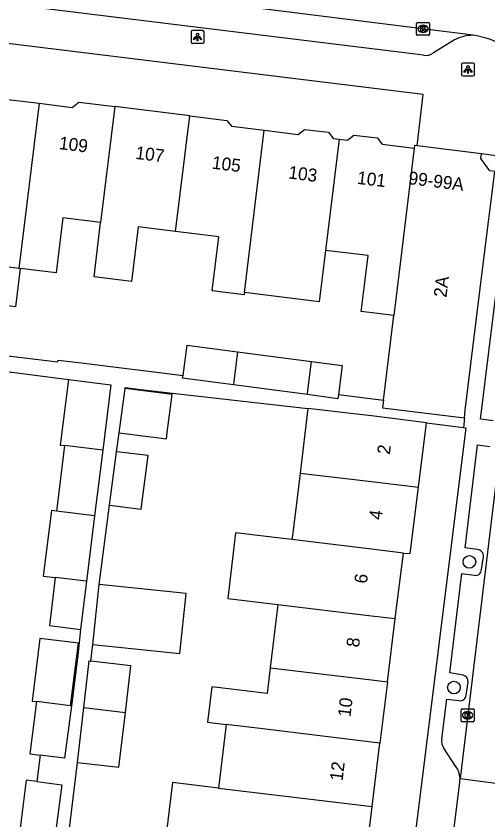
# Model space of a CAD drawing. Extents: x 158087 to 159494, y 382905 to 383981.
# Drawn here: x 158472.4 to 158509.1, y 383318.5 to 383380.9 of the extents above; entities that cross this region are included whole.
import ezdxf

# ---------------------------------------------------------------- set-up
doc = ezdxf.new("R2010")
doc.units = 0
for name, color, linetype in [('IMGEO_Boom', 7, 'Continuous'), ('IMGEO_Kolk', 7, 'Continuous'), ('IMGEO_Lichtpunt', 7, 'Continuous'), ('IMGEO_Pand', 7, 'Continuous'), ('IMGEO_Pand_nummerreeks', 7, 'Continuous'), ('IMGEO_Rijbaan_lokaal_gesloten', 7, 'Continuous'), ('IMGEO_Rijbaan_lokaal_open', 7, 'Continuous'), ('IMGEO_Voetpad_open', 7, 'Continuous')]:
    doc.layers.add(name, color=color, linetype=linetype)

msp = doc.modelspace()

# ---------------------------------------------------------------- linework, layer by layer
at = {"layer": 'IMGEO_Boom'}
for centre in [(158507.617, 383338.569), (158506.411, 383328.818)]:
    msp.add_circle(centre, 0.489, dxfattribs=at)
at = {"layer": 'IMGEO_Kolk'}
for p, q in [((158503.512, 383379.503), (158503.512, 383380.355)), ((158503.587, 383380.429), (158504.439, 383380.429)), ((158504, 383380.209), (158504.025, 383380.209)), ((158504.513, 383380.355), (158504.513, 383379.503)), ((158504.439, 383379.429), (158503.587, 383379.429)), ((158504.023, 383379.649), (158503.998, 383379.649)), ((158506.971, 383326.239), (158506.971, 383327.091)), ((158507.046, 383327.165), (158507.898, 383327.165)), ((158507.459, 383326.945), (158507.484, 383326.945)), ((158507.972, 383327.091), (158507.972, 383326.239)), ((158507.482, 383326.385), (158507.457, 383326.385)), ((158507.898, 383326.165), (158507.046, 383326.165))]:
    msp.add_line(p, q, dxfattribs=at)
for points in [[(158503.512, 383379.503), (158503.512, 383380.355)], [(158503.587, 383380.429), (158504.439, 383380.429)], [(158503.833, 383380.129), (158503.956, 383380.129), (158503.956, 383379.978), (158504.086, 383380.129), (158504.25, 383380.129), (158504.104, 383379.978), (158504.257, 383379.729), (158504.105, 383379.729), (158504.02, 383379.893), (158503.956, 383379.826), (158503.956, 383379.729), (158503.833, 383379.729), (158503.833, 383380.129)], [(158504.513, 383380.355), (158504.513, 383379.503)], [(158504.439, 383379.429), (158503.587, 383379.429)], [(158506.971, 383326.239), (158506.971, 383327.091)], [(158507.046, 383327.165), (158507.898, 383327.165)], [(158507.292, 383326.865), (158507.415, 383326.865), (158507.415, 383326.714), (158507.545, 383326.865), (158507.709, 383326.865), (158507.563, 383326.714), (158507.716, 383326.465), (158507.564, 383326.465), (158507.479, 383326.629), (158507.415, 383326.562), (158507.415, 383326.465), (158507.292, 383326.465), (158507.292, 383326.865)], [(158507.972, 383327.091), (158507.972, 383326.239)], [(158507.898, 383326.165), (158507.046, 383326.165)]]:
    msp.add_lwpolyline(points, dxfattribs=at)
for centre, start, end in [((158503.589, 383380.353), 91.55205, 178.44795), ((158503.589, 383380.353), 91.55205, 178.44795), ((158504.437, 383380.353), 1.55205, 88.44795), ((158504.437, 383380.353), 1.55205, 88.44795), ((158503.589, 383379.505), 181.55205, 268.44795), ((158503.589, 383379.505), 181.55205, 268.44795), ((158504.437, 383379.505), 271.55205, 358.44795), ((158504.437, 383379.505), 271.55205, 358.44795), ((158507.048, 383327.089), 91.55205, 178.44795), ((158507.048, 383327.089), 91.55205, 178.44795), ((158507.896, 383327.089), 1.55205, 88.44795), ((158507.896, 383327.089), 1.55205, 88.44795), ((158507.048, 383326.241), 181.55205, 268.44795), ((158507.048, 383326.241), 181.55205, 268.44795), ((158507.896, 383326.241), 271.55205, 358.44795), ((158507.896, 383326.241), 271.55205, 358.44795)]:
    msp.add_arc(centre, 0.0765, start, end, dxfattribs=at)
for centre, major_axis, ratio, start_param, end_param in [((158503.999, 383379.929), (-0.387, 0.002), 0.722429, 4.712389, 7.853982), ((158504.024, 383379.929), (-0.39, 0.002), 0.717154, 1.570796, 4.712389), ((158507.458, 383326.665), (-0.387, 0.002), 0.722429, 4.712389, 7.853982), ((158507.483, 383326.665), (-0.39, 0.002), 0.717154, 1.570796, 4.712389)]:
    msp.add_ellipse(centre, major_axis=major_axis, ratio=ratio, start_param=start_param, end_param=end_param, dxfattribs=at)
at = {"layer": 'IMGEO_Lichtpunt'}
for p, q in [((158486.01, 383379.706), (158486.01, 383378.899)), ((158486.01, 383379.706), (158486.01, 383378.899)), ((158486.912, 383379.801), (158486.104, 383379.801)), ((158486.912, 383379.801), (158486.104, 383379.801)), ((158487.006, 383378.899), (158487.006, 383379.706)), ((158487.006, 383378.899), (158487.006, 383379.706)), ((158486.104, 383378.805), (158486.912, 383378.805)), ((158486.104, 383378.805), (158486.912, 383378.805)), ((158507.005, 383377.18), (158507.005, 383376.373)), ((158507.005, 383377.18), (158507.005, 383376.373)), ((158507.907, 383377.275), (158507.099, 383377.275)), ((158507.907, 383377.275), (158507.099, 383377.275)), ((158508.001, 383376.373), (158508.001, 383377.18)), ((158508.001, 383376.373), (158508.001, 383377.18)), ((158507.099, 383376.279), (158507.907, 383376.279)), ((158507.099, 383376.279), (158507.907, 383376.279))]:
    msp.add_line(p, q, dxfattribs=at)
for points in [[(158486.384, 383379.37), (158486.423, 383379.342), (158486.235, 383379.08), (158486.197, 383379.107), (158486.384, 383379.37)], [(158486.486, 383379.322), (158486.533, 383379.322), (158486.533, 383379), (158486.486, 383379), (158486.486, 383379.322)], [(158486.596, 383379.342), (158486.634, 383379.369), (158486.821, 383379.107), (158486.782, 383379.079), (158486.596, 383379.342)], [(158507.379, 383376.844), (158507.418, 383376.816), (158507.23, 383376.554), (158507.192, 383376.581), (158507.379, 383376.844)], [(158507.481, 383376.796), (158507.528, 383376.796), (158507.528, 383376.474), (158507.481, 383376.474), (158507.481, 383376.796)], [(158507.591, 383376.816), (158507.629, 383376.843), (158507.816, 383376.581), (158507.777, 383376.553), (158507.591, 383376.816)]]:
    msp.add_lwpolyline(points, dxfattribs=at)
for centre in [(158486.509, 383379.504), (158507.504, 383376.978)]:
    msp.add_circle(centre, 0.0994, dxfattribs=at)
for centre, start, end in [((158486.104, 383379.706), 90, 180), ((158486.104, 383379.706), 90, 180), ((158486.912, 383379.706), 0, 90), ((158486.912, 383379.706), 0, 90), ((158486.104, 383378.899), 180, 270), ((158486.104, 383378.899), 180, 270), ((158486.912, 383378.899), 270, 0), ((158486.912, 383378.899), 270, 360), ((158507.099, 383377.18), 90, 180), ((158507.099, 383377.18), 90, 180), ((158507.907, 383377.18), 0, 90), ((158507.907, 383377.18), 0, 90), ((158507.099, 383376.373), 180, 270), ((158507.099, 383376.373), 180, 270), ((158507.907, 383376.373), 270, 0), ((158507.907, 383376.373), 270, 360)]:
    msp.add_arc(centre, 0.0946, start, end, dxfattribs=at)
at = {"layer": 'IMGEO_Pand'}
for points in [[(158468.372, 383374.848), (158468.831, 383374.791), (158469.347, 383375.193), (158471.163, 383374.969), (158471.544, 383374.481), (158474.196, 383374.153)], [(158474.196, 383374.153), (158472.638, 383361.342)], [(158474.196, 383374.153), (158476.762, 383373.835), (158477.287, 383374.244), (158480.073, 383373.9)], [(158480.073, 383373.9), (158478.979, 383364.903)], [(158485.894, 383373.18), (158480.073, 383373.9)], [(158484.801, 383364.194), (158485.894, 383373.18)], [(158485.894, 383373.18), (158488.787, 383372.822), (158489.135, 383372.376), (158491.668, 383372.063)], [(158490.142, 383359.468), (158491.668, 383372.063)], [(158491.668, 383372.063), (158494.318, 383371.735), (158494.821, 383372.127), (158496.669, 383371.899), (158497.039, 383371.424), (158497.49, 383371.368)], [(158497.49, 383371.368), (158496.441, 383362.741)], [(158497.49, 383371.368), (158498.142, 383371.288), (158498.639, 383371.676), (158500, 383371.52), (158500.464, 383371.467), (158500.841, 383370.983), (158503.327, 383370.676)], [(158503.327, 383370.676), (158502.263, 383361.935), (158501.745, 383357.675)], [(158503.549, 383370.846), (158503.351, 383370.87), (158503.327, 383370.676)], [(158508.542, 383370.23), (158503.549, 383370.846)], [(158507.233, 383349.742), (158507.29, 383350.336), (158508.172, 383357.482), (158508.689, 383361.668), (158509.577, 383368.866), (158509.21, 383368.911), (158508.497, 383369.862), (158508.542, 383370.23)], [(158478.979, 383364.903), (158476.055, 383365.265), (158475.525, 383360.985), (158472.726, 383361.331)], [(158484.801, 383364.194), (158481.895, 383364.553), (158481.372, 383360.322), (158478.466, 383360.682), (158478.979, 383364.903)], [(158490.142, 383359.468), (158490.121, 383359.295), (158487.642, 383359.602), (158488.158, 383363.779), (158484.801, 383364.194)], [(158496.441, 383362.741), (158495.956, 383358.749), (158490.142, 383359.468)], [(158501.745, 383357.675), (158499.22, 383357.987), (158499.243, 383358.177), (158499.499, 383360.254), (158499.756, 383362.331), (158496.441, 383362.741)], [(158472.726, 383361.331), (158472.358, 383358.351), (158470.665, 383358.56), (158470.073, 383359.387), (158470.349, 383361.625)], [(158472.638, 383361.342), (158470.349, 383361.625)], [(158472.726, 383361.331), (158472.638, 383361.342)], [(158500.936, 383351.127), (158501.745, 383357.675)], [(158485.376, 383353.038), (158485.688, 383355.396), (158489.594, 383354.878)], [(158489.594, 383354.878), (158489.321, 383352.555), (158489.293, 383352.304)], [(158489.594, 383354.878), (158495.356, 383354.115)], [(158495.038, 383351.543), (158495.077, 383351.858), (158495.356, 383354.115)], [(158495.356, 383354.115), (158497.737, 383353.799), (158497.44, 383351.563)], [(158476.474, 383352.713), (158475.846, 383347.635), (158476.172, 383347.595)], [(158476.474, 383352.713), (158479.772, 383352.305), (158479.144, 383347.231)], [(158489.293, 383352.304), (158485.348, 383352.827), (158485.376, 383353.038)], [(158480.419, 383348.588), (158480.875, 383352.031)], [(158480.419, 383348.588), (158482.868, 383348.264), (158484.082, 383348.103), (158484.148, 383348.604), (158484.538, 383351.546), (158483.324, 383351.707), (158480.875, 383352.031)], [(158495.038, 383351.543), (158489.293, 383352.304)], [(158497.44, 383351.563), (158497.396, 383351.231), (158495.038, 383351.543)], [(158500.936, 383351.127), (158500.862, 383350.529), (158507.233, 383349.742)], [(158495.077, 383350.462), (158494.465, 383345.441)], [(158504.282, 383349.355), (158500, 383349.89), (158499.321, 383349.975), (158495.077, 383350.462)], [(158503.662, 383344.369), (158504.282, 383349.355)], [(158476.172, 383347.595), (158476.146, 383347.387), (158476.093, 383346.962), (158475.568, 383342.716), (158475.542, 383342.506)], [(158479.144, 383347.231), (158476.172, 383347.595)], [(158479.144, 383347.231), (158478.516, 383342.147)], [(158479.676, 383342.978), (158480.222, 383347.102)], [(158479.676, 383342.978), (158482.125, 383342.654), (158482.676, 383346.816), (158480.222, 383347.102)], [(158494.465, 383345.441), (158494.208, 383343.334), (158493.852, 383340.414), (158493.838, 383340.299)], [(158494.465, 383345.441), (158500, 383344.796), (158503.662, 383344.369)], [(158502.491, 383339.255), (158503.023, 383339.223), (158503.662, 383344.369)], [(158475.542, 383342.506), (158475.153, 383342.553), (158474.524, 383337.466), (158475.462, 383337.353)], [(158478.516, 383342.147), (158475.542, 383342.506)], [(158478.516, 383342.147), (158477.887, 383337.06)], [(158493.838, 383340.299), (158493.357, 383340.357), (158489.46, 383340.827), (158488.847, 383335.738), (158492.742, 383335.268)], [(158502.491, 383339.255), (158500, 383339.556), (158493.838, 383340.299)], [(158501.862, 383334.168), (158502.491, 383339.255)], [(158475.462, 383337.353), (158475.002, 383333.631), (158477.425, 383333.331)], [(158477.887, 383337.06), (158475.462, 383337.353)], [(158477.887, 383337.06), (158477.425, 383333.331)], [(158478.379, 383332.156), (158478.863, 383336.823)], [(158478.379, 383332.156), (158485.133, 383331.454), (158485.617, 383336.121), (158478.863, 383336.823)], [(158492.742, 383335.268), (158492.147, 383330.352)], [(158492.742, 383335.268), (158500, 383334.393), (158501.862, 383334.168)], [(158501.254, 383329.253), (158501.862, 383334.168)], [(158476.65, 383327.404), (158477.252, 383332.264), (158474.266, 383332.634), (158473.663, 383327.764), (158474.012, 383327.722)], [(158477.679, 383327.28), (158478.099, 383330.885), (158478.229, 383330.87)], [(158480.898, 383326.891), (158481.32, 383330.509), (158478.229, 383330.87)], [(158492.147, 383330.352), (158491.905, 383328.351), (158487.62, 383328.868), (158487.288, 383326.121), (158488.727, 383325.948)], [(158492.147, 383330.352), (158500, 383329.404), (158501.254, 383329.253)], [(158501.254, 383329.253), (158500.667, 383324.506)], [(158474.012, 383327.722), (158473.486, 383323.682), (158474.297, 383323.576)], [(158476.65, 383327.404), (158474.012, 383327.722)], [(158476.71, 383327.397), (158476.181, 383323.331), (158474.297, 383323.576)], [(158476.71, 383327.397), (158476.65, 383327.404)], [(158477.181, 383323.004), (158477.679, 383327.28)], [(158477.181, 383323.004), (158480.402, 383322.629), (158480.898, 383326.891)], [(158477.679, 383327.28), (158480.898, 383326.891)], [(158488.727, 383325.948), (158488.132, 383321.013)], [(158500.667, 383324.506), (158500, 383324.587), (158491.573, 383325.604), (158488.727, 383325.948)], [(158500.058, 383319.575), (158500.667, 383324.506)], [(158474.029, 383321.519), (158473.206, 383321.626), (158472.696, 383317.705)], [(158474.029, 383321.519), (158475.96, 383321.267), (158475.453, 383317.372)], [(158488.132, 383321.013), (158484.565, 383321.444), (158483.95, 383316.347)], [(158488.132, 383321.013), (158500.058, 383319.575)], [(158499.428, 383314.481), (158500, 383319.11), (158500.058, 383319.575)]]:
    msp.add_lwpolyline(points, dxfattribs=at)
at = {"layer": 'IMGEO_Rijbaan_lokaal_gesloten'}
msp.add_lwpolyline([(158507.896, 383379.433), (158463.372, 383385.022)], dxfattribs=at)
msp.add_arc((158507.066, 383373.237), 6.251, 37.44572, 82.37122, dxfattribs=at)
at = {"layer": 'IMGEO_Rijbaan_lokaal_open'}
for points in [[(158513.087, 383371.78), (158511.891, 383363.082), (158506.884, 383321.754)], [(158506.35, 383317.307), (158506.425, 383317.943), (158506.855, 383321.275), (158506.884, 383321.754)], [(158506.884, 383321.754), (158510.271, 383321.33)]]:
    msp.add_lwpolyline(points, dxfattribs=at)
at = {"layer": 'IMGEO_Voetpad_open'}
for points in [[(158504.059, 383377.884), (158466.503, 383382.527)], [(158503.549, 383370.846), (158504.029, 383374.837), (158462.868, 383379.879), (158456.761, 383380.612)], [(158506.458, 383379.087), (158504.818, 383378.062)], [(158511.394, 383369.843), (158508.542, 383370.23)], [(158509.471, 383349.521), (158508.481, 383349.634), (158509.802, 383360.29), (158510.764, 383360.158)], [(158460.187, 383356.122), (158471.798, 383354.701), (158471.782, 383354.568), (158475.663, 383354.093), (158475.679, 383354.225), (158477.499, 383354.002), (158485.376, 383353.038)], [(158468.677, 383353.717), (158476.474, 383352.713)], [(158480.875, 383352.031), (158480.883, 383352.091), (158482.088, 383351.952), (158485.705, 383351.537), (158495.077, 383350.462)], [(158497.44, 383351.563), (158500.936, 383351.127)], [(158504.282, 383349.355), (158507.162, 383348.995)], [(158507.233, 383349.742), (158507.162, 383348.995)], [(158507.162, 383348.995), (158507.33, 383348.969), (158500, 383290.217), (158498.634, 383279.267)], [(158480.222, 383347.102), (158480.419, 383348.588)], [(158508.238, 383339.516), (158507.284, 383339.645), (158508.242, 383347.638), (158509.203, 383347.527)], [(158478.863, 383336.823), (158479.676, 383342.978)], [(158508.557, 383337.971), (158508.702, 383338.967)], [(158507.119, 383329.788), (158506.088, 383329.951), (158507.019, 383337.656), (158507.989, 383337.525)], [(158477.425, 383333.331), (158477.217, 383331.294), (158476.71, 383327.397)], [(158478.229, 383330.87), (158478.379, 383332.156)], [(158507.368, 383328.232), (158507.508, 383329.235)], [(158505.472, 383324.839), (158505.854, 383327.913), (158506.8, 383327.802)], [(158506.539, 383322.729), (158505.623, 383324.12)], [(158474.297, 383323.576), (158474.029, 383321.519)], [(158475.862, 383312.138), (158477.181, 383323.004)]]:
    msp.add_lwpolyline(points, dxfattribs=at)
for centre, radius, start, end in [((158507.955, 383376.028), 3.406, 90.98876, 116.06901), ((158504.24, 383378.82), 0.954, 259.06935, 307.32753), ((158508.209, 383339.021), 0.496, 353.72054, 86.68665), ((158508.059, 383338.021), 0.501, 261.98768, 354.29112), ((158506.995, 383329.288), 0.515, 354.13224, 76.11561), ((158506.887, 383328.277), 0.483, 259.5546, 354.69992), ((158506.261, 383324.629), 0.817, 165.13193, 218.58916), ((158505.087, 383321.667), 1.799, 2.78387, 36.18839)]:
    msp.add_arc(centre, radius, start, end, dxfattribs=at)

# ---------------------------------------------------------------- texts
at = {"layer": 'IMGEO_Pand_nummerreeks'}
for s, rotation, p in [('109', 352.71198, (158475.706, 383370.605)), ('107', 352.71198, (158481.643, 383369.845)), ('105', 352.71198, (158487.58, 383369.086)), ('103', 352.71198, (158493.517, 383368.327)), ('101', 353.2391, (158498.857, 383367.903)), ('99-99A', 352.96981, (158502.84, 383367.884)), ('2A', 82.98148, (158505.826, 383359.05)), ('2', 82.91675, (158501.432, 383346.858)), ('4', 82.91845, (158500.803, 383341.794)), ('6', 82.95283, (158499.654, 383336.848)), ('8', 82.95145, (158499.042, 383331.9)), ('10', 82.95145, (158498.374, 383326.489)), ('12', 82.95145, (158497.761, 383321.53))]:
    msp.add_text(s, height=1, rotation=rotation, dxfattribs=at).set_placement(p)

doc.saveas('drawing.dxf')
